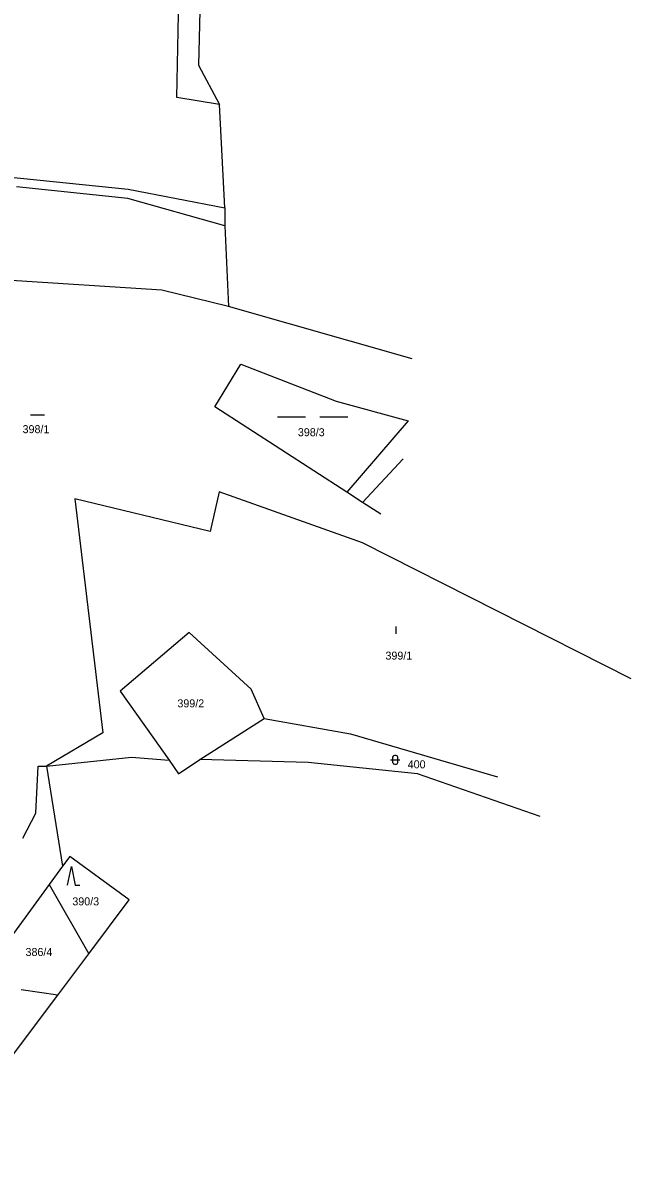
# Model space of a CAD drawing. Extents: x -866656 to -858817, y -1041816 to -1038653.
# Drawn here: x -863854.4 to -863725.2, y -1041366.5 to -1041122.9 of the extents above; entities that cross this region are included whole.
import ezdxf

# ---------------------------------------------------------------- set-up
doc = ezdxf.new("R2010")
doc.units = 0
doc.layers.add('Vrstva 1', color=7, linetype='Continuous')
doc.layers.add('Vrstva 2', color=7, linetype='Continuous')

msp = doc.modelspace()

# ---------------------------------------------------------------- linework, layer by layer
at = {"layer": 'Vrstva 1'}
for p, q in [((-863821.71, -1041138.69), (-863820.5, -1041080.92)), ((-863816.01, -1041082.61), (-863817.07, -1041131.8)), ((-863817.07, -1041131.8), (-863812.63, -1041140.22)), ((-863812.63, -1041140.22), (-863821.71, -1041138.69)), ((-863811.53, -1041162.17), (-863812.63, -1041140.22)), ((-863857.65, -1041155.53), (-863832.06, -1041158.18)), ((-863832.13, -1041160.17), (-863855.72, -1041157.65)), ((-863832.06, -1041158.18), (-863811.53, -1041162.17)), ((-863811.46, -1041165.95), (-863832.13, -1041160.17)), ((-863811.53, -1041162.17), (-863811.46, -1041165.95)), ((-863811.46, -1041165.95), (-863810.69, -1041183.1)), ((-863824.85, -1041179.64), (-863857.92, -1041177.52)), ((-863810.69, -1041183.1), (-863824.85, -1041179.64)), ((-863771.73, -1041194.24), (-863810.69, -1041183.1)), ((-863813.61, -1041204.43), (-863808.13, -1041195.32)), ((-863808.13, -1041195.32), (-863787.83, -1041203.19)), ((-863785.6, -1041222.56), (-863813.61, -1041204.43)), ((-863787.83, -1041203.19), (-863772.56, -1041207.37)), ((-863852.77, -1041206.12), (-863849.77, -1041206.12)), ((-863800.34, -1041206.55), (-863794.34, -1041206.55)), ((-863791.34, -1041206.55), (-863785.34, -1041206.55)), ((-863772.56, -1041207.37), (-863785.6, -1041222.56)), ((-863814.59, -1041230.9), (-863843.34, -1041223.97)), ((-863843.34, -1041223.97), (-863837.43, -1041273.64)), ((-863812.7, -1041222.44), (-863814.59, -1041230.9)), ((-863782.26, -1041233.31), (-863812.7, -1041222.44)), ((-863782.28, -1041224.71), (-863785.6, -1041222.56)), ((-863778.38, -1041227.23), (-863782.28, -1041224.71)), ((-863725.22, -1041262.17), (-863782.26, -1041233.31)), ((-863775.08, -1041252.59), (-863775.08, -1041251.09)), ((-863819.05, -1041252.35), (-863833.69, -1041264.82)), ((-863805.92, -1041264.36), (-863819.05, -1041252.35)), ((-863833.69, -1041264.82), (-863823.35, -1041279.47)), ((-863803.14, -1041270.59), (-863805.92, -1041264.36)), ((-863816.81, -1041279.34), (-863803.14, -1041270.59)), ((-863803.14, -1041270.59), (-863784.84, -1041273.89)), ((-863837.43, -1041273.64), (-863849.36, -1041280.73)), ((-863784.84, -1041273.89), (-863753.62, -1041282.97)), ((-863851.61, -1041290.72), (-863851.11, -1041280.74)), ((-863851.11, -1041280.74), (-863849.36, -1041280.73)), ((-863849.36, -1041280.73), (-863831.33, -1041278.83)), ((-863849.36, -1041280.73), (-863845.94, -1041301.97)), ((-863831.33, -1041278.83), (-863823.35, -1041279.47)), ((-863823.35, -1041279.47), (-863821.35, -1041282.36)), ((-863821.35, -1041282.36), (-863816.81, -1041279.34)), ((-863793.79, -1041279.92), (-863816.81, -1041279.34)), ((-863770.59, -1041282.38), (-863793.79, -1041279.92)), ((-863776.3, -1041279.39), (-863774.3, -1041279.39)), ((-863775.8, -1041278.79), (-863775.7, -1041278.59)), ((-863775.8, -1041279.99), (-863775.8, -1041278.79)), ((-863775.7, -1041280.19), (-863775.8, -1041279.99)), ((-863775.7, -1041278.59), (-863775.6, -1041278.49)), ((-863775.6, -1041280.29), (-863775.7, -1041280.19)), ((-863775.6, -1041278.49), (-863775.4, -1041278.39)), ((-863775.4, -1041280.39), (-863775.6, -1041280.29)), ((-863775.4, -1041278.39), (-863775.2, -1041278.39)), ((-863775.2, -1041280.39), (-863775.4, -1041280.39)), ((-863775.2, -1041278.39), (-863775, -1041278.49)), ((-863775, -1041280.29), (-863775.2, -1041280.39)), ((-863775, -1041278.49), (-863774.9, -1041278.59)), ((-863774.9, -1041280.19), (-863775, -1041280.29)), ((-863774.9, -1041278.59), (-863774.8, -1041278.79)), ((-863774.8, -1041279.99), (-863774.9, -1041280.19)), ((-863774.8, -1041278.79), (-863774.8, -1041279.99)), ((-863744.55, -1041291.39), (-863770.59, -1041282.38)), ((-863854.38, -1041296.03), (-863851.61, -1041290.72)), ((-863844.45, -1041299.93), (-863845.94, -1041301.97)), ((-863831.79, -1041309.15), (-863844.45, -1041299.93)), ((-863845.94, -1041301.97), (-863848.78, -1041305.86)), ((-863844.89, -1041306.03), (-863844.09, -1041302.03)), ((-863844.09, -1041302.03), (-863843.29, -1041306.03)), ((-863848.78, -1041305.86), (-863865.56, -1041328.83)), ((-863848.78, -1041305.86), (-863840.36, -1041320.56)), ((-863843.29, -1041306.03), (-863842.29, -1041306.03)), ((-863840.36, -1041320.56), (-863831.79, -1041309.15)), ((-863846.97, -1041329.35), (-863840.36, -1041320.56)), ((-863874.89, -1041366.52), (-863846.97, -1041329.35)), ((-863846.97, -1041329.35), (-863854.75, -1041328.25))]:
    msp.add_line(p, q, dxfattribs=at)
at = {"layer": 'Vrstva 2'}
msp.add_line((-863773.59, -1041215.46), (-863782.28, -1041224.71), dxfattribs=at)

# ---------------------------------------------------------------- texts
at = {"layer": 'Vrstva 1'}
for s, p in [('398/1', (-863854.45, -1041210)), ('398/3', (-863795.98, -1041210.65)), ('399/1', (-863777.38, -1041258.1)), ('399/2', (-863821.57, -1041268.24)), ('400', (-863772.65, -1041281.19)), ('390/3', (-863843.88, -1041310.3)), ('386/4', (-863853.82, -1041321.05))]:
    msp.add_text(s, height=1.7, dxfattribs=at).set_placement(p)

doc.saveas('drawing.dxf')
